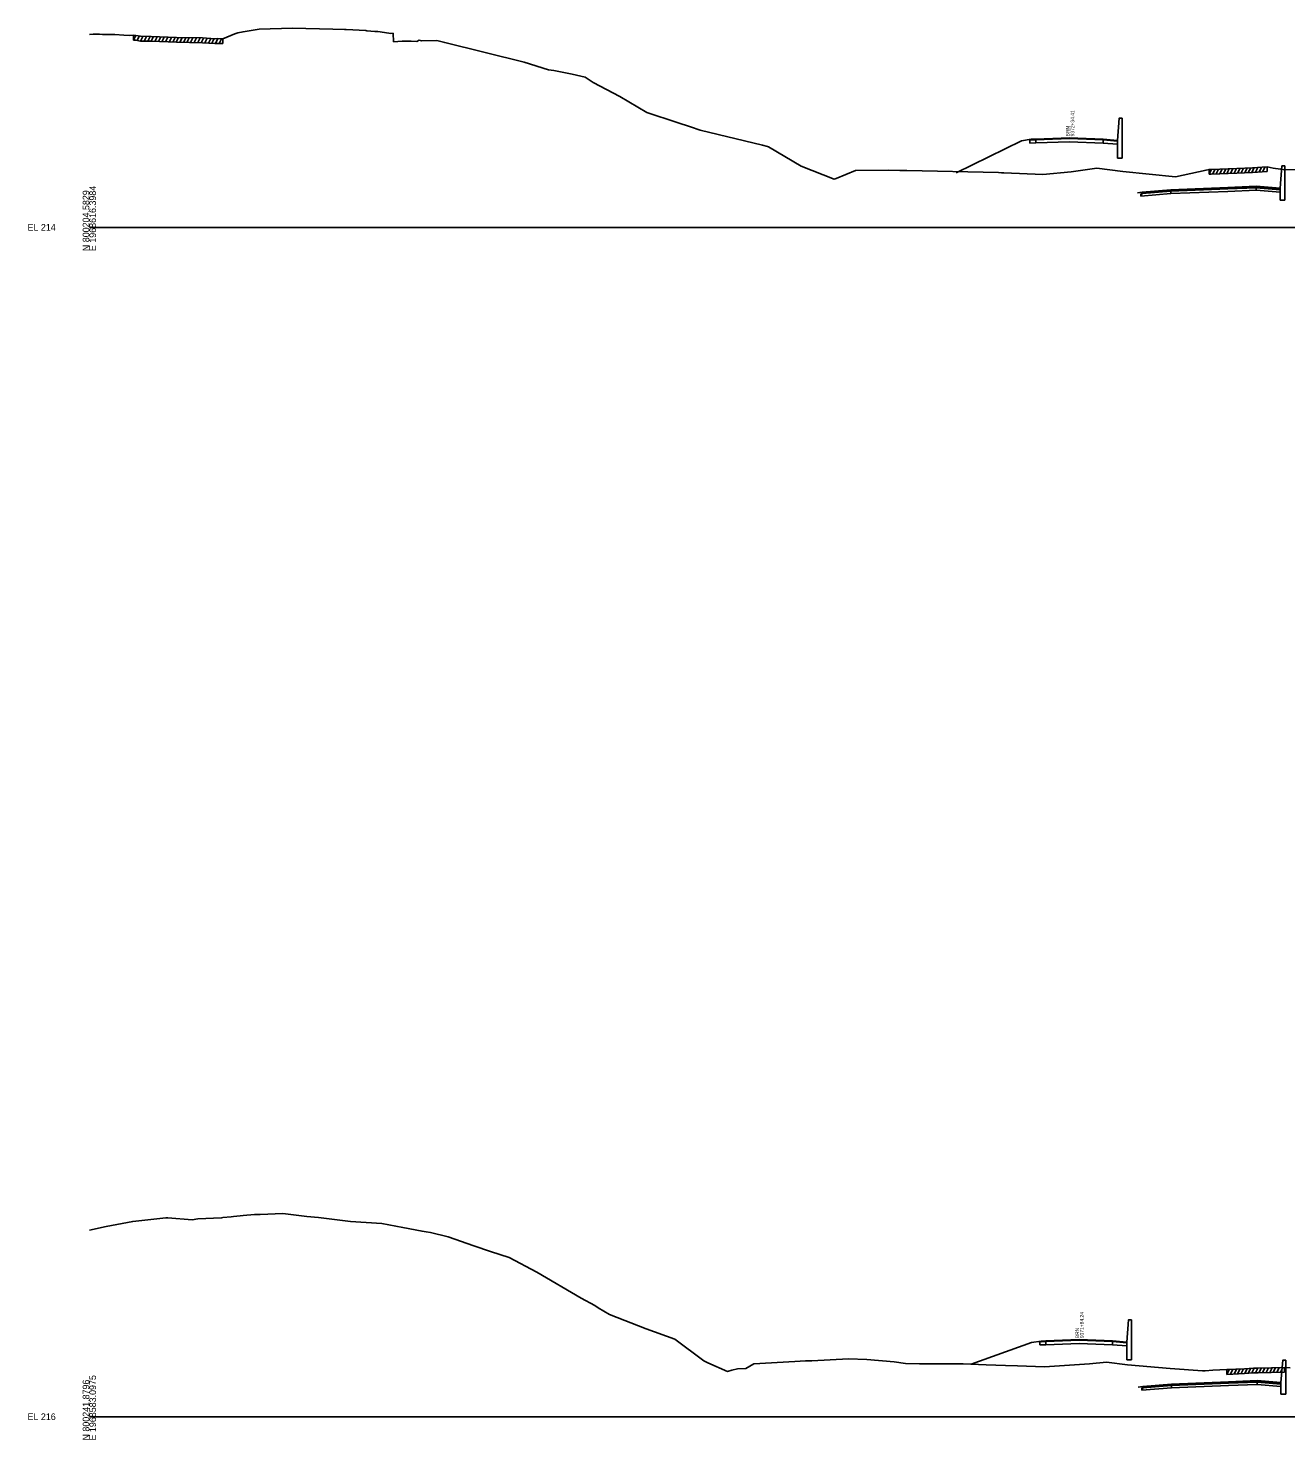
# Model space of a CAD drawing. Extents: x 1017 to 19997, y -1947 to 50737.
# Drawn here: x 13974 to 14503, y 15490 to 16084 of the extents above; entities that cross this region are included whole.
import ezdxf

# ---------------------------------------------------------------- set-up
doc = ezdxf.new("R2010")
doc.units = 0
for name, color, linetype in [('RD_GPK_XS_Cell', 7, 'Continuous'), ('RD_XS_Base', 7, 'Continuous'), ('RD_XS_ExGround', 7, 'Continuous'), ('RD_XS_ExPaveRet', 7, 'Continuous'), ('RD_XS_Greenside', 7, 'Continuous'), ('RD_XS_MedBWall', 7, 'Continuous'), ('RD_XS_Pave', 7, 'Continuous'), ('RD_XS_PaveOvlay', 7, 'Continuous'), ('RD_XS_TX_Notes', 7, 'Continuous')]:
    doc.layers.add(name, color=color, linetype=linetype)

msp = doc.modelspace()

# ---------------------------------------------------------------- linework, layer by layer
at = {"layer": 'RD_GPK_XS_Cell'}
for p, q in [((14000, 16000), (14600, 16000)), ((14000, 15500), (14600, 15500))]:
    msp.add_line(p, q, dxfattribs=at)
at = {"layer": 'RD_XS_Base'}
for points in [[(14397.94, 16036.81), (14395.42, 16036.72)], [(14395.42, 16036.72), (14395.42, 16035.38)], [(14395.42, 16035.38), (14397.94, 16035.48)], [(14397.94, 16036.81), (14412.06, 16037.33), (14426.18, 16036.73)], [(14397.94, 16035.48), (14397.94, 16036.81)], [(14426.18, 16035.42), (14412.06, 16036), (14397.94, 16035.48)], [(14426.18, 16036.73), (14426.18, 16035.42)], [(14426.18, 16036.73), (14432.18, 16036.25)], [(14432.18, 16034.94), (14426.18, 16035.42)], [(14432.18, 16036.25), (14432.18, 16034.94)], [(14490.58, 16016.62), (14490.58, 16015.62)], [(14502.58, 16016.29), (14502.58, 16014.95)], [(14442.08, 16013.16), (14442.58, 16014.2), (14454.58, 16015.17)], [(14442.08, 16014.16), (14442.58, 16014.2), (14454.58, 16015.17)], [(14454.58, 16014.17), (14442.08, 16013.16)], [(14442.08, 16013.16), (14442.08, 16014.16)], [(14490.58, 16015.62), (14478.58, 16015.14), (14454.58, 16014.17)], [(14454.58, 16015.17), (14454.58, 16014.17)], [(14500.58, 16014.82), (14490.58, 16015.62)], [(14500.58, 16015.83), (14500.58, 16014.83)], [(14402.1, 15531.58), (14399.6, 15531.48)], [(14399.6, 15531.48), (14399.6, 15530.15)], [(14399.6, 15530.15), (14402.1, 15530.25)], [(14402.1, 15531.58), (14416.13, 15532.13), (14430.15, 15531.55)], [(14402.1, 15530.25), (14402.1, 15531.58)], [(14430.15, 15530.24), (14416.13, 15530.79), (14402.1, 15530.25)], [(14430.15, 15531.55), (14430.15, 15530.24)], [(14430.15, 15531.55), (14436.15, 15531.07)], [(14436.15, 15529.76), (14430.15, 15530.24)], [(14436.15, 15531.07), (14436.15, 15529.76)], [(14442.43, 15511.09), (14442.93, 15512.13), (14454.93, 15513.1)], [(14442.43, 15512.09), (14442.93, 15512.13), (14454.93, 15513.1)], [(14454.93, 15512.1), (14442.43, 15511.09)], [(14442.43, 15511.09), (14442.43, 15512.09)], [(14490.93, 15513.54), (14478.93, 15513.06), (14454.93, 15512.1)], [(14454.93, 15513.1), (14454.93, 15512.1)], [(14490.93, 15514.54), (14490.93, 15513.54)], [(14500.93, 15512.74), (14490.93, 15513.54)], [(14500.93, 15513.74), (14500.93, 15512.74)], [(14502.93, 15514.21), (14502.93, 15512.87)]]:
    msp.add_lwpolyline(points, dxfattribs=at)
at = {"layer": 'RD_XS_ExGround'}
for points in [[(14000, 16081.08), (14001.54, 16081.2), (14002.32, 16081.21), (14004.2, 16081.17), (14005.53, 16081.12), (14010.65, 16081.04), (14014.55, 16080.78), (14016.86, 16080.7), (14018.54, 16080.73), (14019.57, 16080.64), (14021.46, 16080.33), (14026.01, 16080.21), (14036.62, 16079.8), (14047.51, 16079.63), (14052.76, 16079.31), (14053.73, 16079.36), (14056.11, 16079.26), (14061.16, 16081.36), (14062.41, 16081.72), (14064.6, 16082.24), (14071.37, 16083.29), (14085.37, 16083.71), (14102.42, 16083.32), (14107.24, 16083.18), (14108.03, 16083.12), (14116.26, 16082.69), (14116.61, 16082.65), (14119.95, 16082.35), (14121.23, 16082.4), (14124.11, 16081.92), (14126.78, 16081.55), (14127.67, 16081.57), (14127.88, 16078.01), (14131.55, 16078.26), (14132.2, 16078.26), (14135.28, 16078.29), (14137.72, 16078.18), (14138.62, 16078.67), (14139.68, 16078.42), (14145.96, 16078.55), (14146.68, 16078.4), (14149.43, 16077.67), (14182.85, 16069.43), (14193.02, 16066.27), (14195.31, 16065.93), (14202.93, 16064.38), (14208.46, 16063.15), (14211.84, 16060.86), (14223.08, 16055.02), (14234.41, 16048.26), (14247.11, 16044.09), (14252.78, 16042.2), (14256.85, 16040.91), (14282.93, 16034.55), (14285.11, 16034.02), (14285.5, 16033.92), (14299.3, 16025.74), (14313.05, 16020.19), (14313.97, 16020.58), (14322.07, 16023.95), (14335.77, 16024.07), (14340.71, 16023.88), (14341.72, 16023.87), (14343.73, 16023.91), (14382.24, 16023.03), (14383.49, 16022.99), (14384.45, 16022.97), (14400.85, 16022.16), (14412.82, 16023.38), (14423.5, 16024.87), (14434.49, 16023.44), (14456.65, 16021.27), (14469.46, 16024.11), (14470.72, 16024.34), (14471.6, 16024.36), (14482.36, 16024.8), (14489, 16025.09), (14495.08, 16025.46), (14497.68, 16024.94), (14502.8, 16024.2), (14508.64, 16024.29)], [(14000, 15578.45), (14007.12, 15580), (14018.27, 15582.07), (14032.09, 15583.63), (14032.96, 15583.65), (14043.19, 15582.82), (14045.6, 15583.16), (14055.56, 15583.58), (14056.07, 15583.7), (14059.63, 15584.04), (14060.57, 15584.15), (14063.4, 15584.48), (14064.68, 15584.52), (14069.45, 15585.01), (14071.83, 15584.99), (14081.37, 15585.41), (14091.45, 15584.21), (14096.33, 15583.78), (14109.76, 15582.11), (14122.94, 15581.16), (14131.74, 15579.52), (14139.89, 15577.97), (14141.54, 15577.73), (14143.38, 15577.51), (14150.85, 15575.56), (14161.6, 15571.89), (14168.71, 15569.48), (14176.53, 15566.88), (14188.06, 15560.75), (14206.74, 15549.87), (14212.47, 15546.8), (14213.88, 15545.75), (14218.65, 15543.01), (14234.1, 15536.89), (14246.19, 15532.59), (14258.39, 15523.55), (14259.94, 15522.71), (14268.32, 15519.04), (14270.04, 15519.62), (14272.41, 15520.12), (14276.02, 15520.29), (14279.41, 15522.21), (14296.63, 15523.15), (14301.13, 15523.43), (14301.98, 15523.44), (14303.7, 15523.47), (14319.14, 15524.28), (14326.9, 15524.11), (14338.39, 15523.02), (14343.06, 15522.41), (14349, 15522.21), (14365.69, 15522.17), (14367.41, 15522.22), (14377.03, 15521.78), (14385.16, 15521.54), (14390.16, 15521.43), (14401.5, 15521), (14420.5, 15522.24), (14427.56, 15522.94), (14436.44, 15521.86), (14454.3, 15520.32), (14467.94, 15519.34), (14469.09, 15519.33), (14472.25, 15519.55), (14478.21, 15519.79), (14485.61, 15520.18), (14489.4, 15520.43), (14491.32, 15520.46), (14502.45, 15520.7), (14504.86, 15520.49)]]:
    msp.add_lwpolyline(points, dxfattribs=at)
at = {"layer": 'RD_XS_ExPaveRet'}
for p, q in [((14018.54, 16078.73), (14018.54, 16080.73)), ((14018.54, 16078.73), (14019.5, 16080.65)), ((14018.54, 16078.73), (14019.57, 16078.64)), ((14019.57, 16078.64), (14021.46, 16078.33)), ((14020.04, 16078.57), (14020.96, 16080.41)), ((14021.46, 16078.33), (14026.01, 16078.21)), ((14021.54, 16078.32), (14022.53, 16080.3)), ((14023.04, 16078.29), (14024.03, 16080.26)), ((14024.54, 16078.25), (14025.53, 16080.22)), ((14026.01, 16078.21), (14036.62, 16077.8)), ((14026.04, 16078.21), (14027.02, 16080.17)), ((14027.54, 16078.15), (14028.52, 16080.11)), ((14029.04, 16078.09), (14030.02, 16080.05)), ((14030.54, 16078.03), (14031.52, 16080)), ((14032.04, 16077.98), (14033.02, 16079.94)), ((14033.54, 16077.92), (14034.52, 16079.88)), ((14035.04, 16077.86), (14036.02, 16079.83)), ((14036.54, 16077.81), (14037.53, 16079.79)), ((14036.62, 16077.8), (14047.51, 16077.63)), ((14038.04, 16077.78), (14039.03, 16079.76)), ((14039.54, 16077.76), (14040.53, 16079.74)), ((14041.04, 16077.73), (14042.03, 16079.72)), ((14042.54, 16077.71), (14043.53, 16079.69)), ((14044.04, 16077.68), (14045.03, 16079.67)), ((14045.54, 16077.66), (14046.53, 16079.64)), ((14047.04, 16077.64), (14048.02, 16079.6)), ((14047.51, 16077.63), (14052.76, 16077.31)), ((14048.54, 16077.57), (14049.51, 16079.51)), ((14050.04, 16077.48), (14051.01, 16079.42)), ((14051.54, 16077.38), (14052.51, 16079.33)), ((14052.76, 16077.31), (14053.73, 16077.36)), ((14053.04, 16077.33), (14054.05, 16079.35)), ((14053.73, 16077.36), (14056.11, 16077.26)), ((14054.54, 16077.33), (14055.52, 16079.29)), ((14056.11, 16079.26), (14056.11, 16077.26)), ((14470.72, 16022.34), (14471.73, 16024.37)), ((14470.72, 16022.34), (14470.72, 16024.34)), ((14470.72, 16022.34), (14471.6, 16022.36)), ((14471.6, 16022.36), (14482.36, 16022.8)), ((14472.22, 16022.39), (14473.24, 16024.43)), ((14473.72, 16022.45), (14474.74, 16024.49)), ((14475.22, 16022.51), (14476.24, 16024.55)), ((14476.72, 16022.57), (14477.74, 16024.61)), ((14478.22, 16022.63), (14479.24, 16024.67)), ((14479.72, 16022.69), (14480.74, 16024.73)), ((14481.22, 16022.75), (14482.24, 16024.79)), ((14482.36, 16022.8), (14489, 16023.09)), ((14482.72, 16022.82), (14483.74, 16024.86)), ((14484.22, 16022.88), (14485.24, 16024.93)), ((14485.72, 16022.95), (14486.74, 16024.99)), ((14487.22, 16023.01), (14488.24, 16025.06)), ((14488.72, 16023.08), (14489.75, 16025.14)), ((14489, 16023.09), (14495.08, 16023.46)), ((14490.22, 16023.16), (14491.25, 16025.23)), ((14491.72, 16023.26), (14492.75, 16025.32)), ((14493.22, 16023.35), (14494.25, 16025.41)), ((14495.08, 16025.46), (14495.08, 16023.46)), ((14478.21, 15517.79), (14479.23, 15519.85)), ((14478.21, 15517.79), (14478.21, 15519.79)), ((14478.21, 15517.79), (14485.61, 15518.18)), ((14479.71, 15517.87), (14480.73, 15519.93)), ((14481.21, 15517.95), (14482.23, 15520.01)), ((14482.71, 15518.03), (14483.73, 15520.08)), ((14484.21, 15518.11), (14485.23, 15520.16)), ((14485.61, 15518.18), (14489.4, 15518.43)), ((14485.71, 15518.19), (14486.74, 15520.26)), ((14487.21, 15518.29), (14488.24, 15520.36)), ((14488.71, 15518.39), (14489.73, 15520.44)), ((14489.4, 15518.43), (14491.32, 15518.46)), ((14490.21, 15518.44), (14491.21, 15520.45)), ((14491.32, 15518.46), (14502.45, 15518.7)), ((14491.71, 15518.46), (14492.72, 15520.49)), ((14493.21, 15518.5), (14494.22, 15520.52)), ((14494.71, 15518.53), (14495.72, 15520.55)), ((14496.21, 15518.56), (14497.22, 15520.59)), ((14497.71, 15518.6), (14498.72, 15520.62)), ((14499.21, 15518.63), (14500.22, 15520.65)), ((14500.71, 15518.66), (14501.72, 15520.69)), ((14502.45, 15520.7), (14502.45, 15518.7))]:
    msp.add_line(p, q, dxfattribs=at)
at = {"layer": 'RD_XS_Greenside'}
for points in [[(14391.89, 16036.42), (14364.47, 16022.92)], [(14395.92, 16037.05), (14391.89, 16036.42)], [(14442.58, 16014.84), (14440.58, 16014.52)], [(14396.09, 15531.18), (14370.67, 15522.11)], [(14400.1, 15531.82), (14396.09, 15531.18)], [(14442.93, 15512.77), (14440.93, 15512.45)]]:
    msp.add_lwpolyline(points, dxfattribs=at)
at = {"layer": 'RD_XS_MedBWall'}
for points in [[(14434.18, 16045.91), (14432.93, 16045.91), (14432.18, 16036.57)], [(14434.18, 16029.09), (14434.18, 16045.91)], [(14432.18, 16036.57), (14432.18, 16029.09)], [(14432.18, 16029.09), (14434.18, 16029.09)], [(14502.58, 16025.8), (14501.33, 16025.8), (14500.58, 16016.46)], [(14502.58, 16011.5), (14502.58, 16025.8)], [(14500.58, 16016.46), (14500.58, 16011.5)], [(14500.58, 16011.5), (14502.58, 16011.5)], [(14438.15, 15540.73), (14436.9, 15540.73), (14436.15, 15531.39)], [(14438.15, 15523.91), (14438.15, 15540.73)], [(14436.15, 15531.39), (14436.15, 15523.91)], [(14436.15, 15523.91), (14438.15, 15523.91)], [(14502.93, 15523.72), (14501.68, 15523.72), (14500.93, 15514.38)], [(14502.93, 15509.42), (14502.93, 15523.72)], [(14500.93, 15514.38), (14500.93, 15509.42)], [(14500.93, 15509.42), (14502.93, 15509.42)]]:
    msp.add_lwpolyline(points, dxfattribs=at)
at = {"layer": 'RD_XS_Pave'}
for points in [[(14490.58, 16016.94), (14478.58, 16016.46), (14454.58, 16015.49)], [(14454.58, 16015.17), (14478.58, 16016.14), (14490.58, 16016.62)], [(14490.58, 16016.62), (14490.58, 16016.94)], [(14490.58, 16016.94), (14500.58, 16016.14)], [(14500.58, 16015.82), (14490.58, 16016.62)], [(14500.58, 16016.14), (14500.58, 16015.82)], [(14500.58, 16016.14), (14500.58, 16015.83)], [(14502.58, 16016.29), (14502.58, 16016.63)], [(14454.58, 16015.49), (14442.58, 16014.52)], [(14442.58, 16014.2), (14454.58, 16015.17)], [(14442.58, 16014.52), (14442.58, 16014.2)], [(14454.58, 16015.49), (14454.58, 16015.17)], [(14454.93, 15513.41), (14442.93, 15512.45)], [(14442.93, 15512.13), (14454.93, 15513.1)], [(14442.93, 15512.45), (14442.93, 15512.13)], [(14490.93, 15514.86), (14478.93, 15514.38), (14454.93, 15513.41)], [(14454.93, 15513.1), (14478.93, 15514.06), (14490.93, 15514.54)], [(14454.93, 15513.41), (14454.93, 15513.1)], [(14490.93, 15514.54), (14490.93, 15514.86)], [(14490.93, 15514.86), (14500.93, 15514.06)], [(14500.93, 15513.74), (14490.93, 15514.54)], [(14500.93, 15514.06), (14500.93, 15513.74)], [(14500.93, 15514.06), (14500.93, 15513.74)], [(14502.93, 15514.21), (14502.93, 15514.55)]]:
    msp.add_lwpolyline(points, dxfattribs=at)
at = {"layer": 'RD_XS_PaveOvlay'}
for points in [[(14397.94, 16037.13), (14395.92, 16037.05)], [(14395.92, 16037.05), (14395.92, 16036.73)], [(14395.92, 16036.73), (14397.94, 16036.81)], [(14397.94, 16037.13), (14412.06, 16037.65), (14426.18, 16037.05)], [(14397.94, 16036.81), (14397.94, 16037.13)], [(14426.18, 16037.05), (14426.18, 16036.73)], [(14426.18, 16037.05), (14432.18, 16036.57)], [(14432.18, 16036.57), (14432.18, 16036.25)], [(14454.58, 16015.8), (14478.58, 16016.77), (14490.58, 16017.26)], [(14490.58, 16017.26), (14490.58, 16016.94)], [(14490.58, 16017.26), (14500.58, 16016.46)], [(14500.58, 16016.46), (14500.58, 16016.14)], [(14500.58, 16016.46), (14500.58, 16016.14)], [(14502.58, 16016.63), (14502.58, 16016.97)], [(14454.58, 16015.8), (14442.58, 16014.84)], [(14442.58, 16014.84), (14442.58, 16014.52)], [(14454.58, 16015.49), (14454.58, 16015.8)], [(14402.1, 15531.9), (14400.1, 15531.82)], [(14400.1, 15531.82), (14400.1, 15531.5)], [(14400.1, 15531.5), (14402.1, 15531.58)], [(14402.1, 15531.9), (14416.13, 15532.44), (14430.15, 15531.87)], [(14402.1, 15531.58), (14402.1, 15531.9)], [(14430.15, 15531.87), (14430.15, 15531.55)], [(14430.15, 15531.87), (14436.15, 15531.39)], [(14436.15, 15531.39), (14436.15, 15531.07)], [(14454.93, 15513.73), (14442.93, 15512.77)], [(14442.93, 15512.77), (14442.93, 15512.45)], [(14454.93, 15513.73), (14478.93, 15514.69), (14490.93, 15515.17)], [(14454.93, 15513.41), (14454.93, 15513.73)], [(14490.93, 15515.17), (14490.93, 15514.86)], [(14490.93, 15515.17), (14500.93, 15514.38)], [(14500.93, 15514.38), (14500.93, 15514.06)], [(14500.93, 15514.38), (14500.93, 15514.06)], [(14502.93, 15514.55), (14502.93, 15514.89)]]:
    msp.add_lwpolyline(points, dxfattribs=at)

# ---------------------------------------------------------------- texts
at = {"layer": 'RD_GPK_XS_Cell'}
for s, p in [('E 1968616.3984', (14002.8, 15990)), ('N 800204.5829', (14000, 15990)), ('N 800241.8796', (14000, 15490)), ('E 1968583.0975', (14002.8, 15490))]:
    msp.add_text(s, height=2.8, rotation=90, dxfattribs=at).set_placement(p)
for s, p in [('EL 214', (13974, 15998.6)), ('EL 216', (13974, 15498.6))]:
    msp.add_text(s, height=2.8, dxfattribs=at).set_placement(p)
at = {"layer": 'RD_XS_TX_Notes'}
for s, p in [(' 9372+34.41', (14414.05, 16037.65)), (' BRN', (14412.09, 16037.65)), (' 9371+84.24', (14417.99, 15532.44)), (' BRN', (14416.04, 15532.44))]:
    msp.add_text(s, height=1.5, rotation=90, dxfattribs=at).set_placement(p)

doc.saveas('drawing.dxf')
